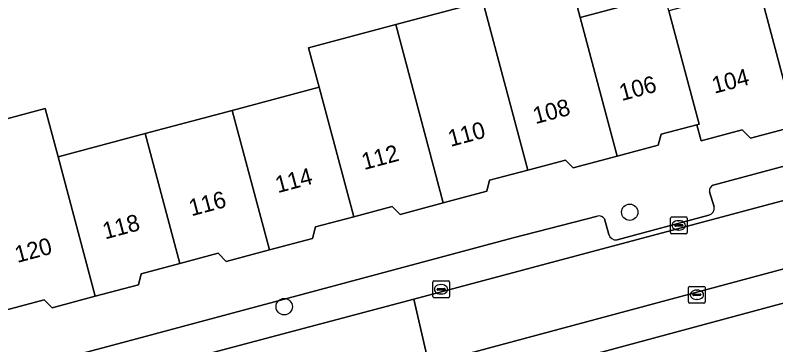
# Model space of a CAD drawing. Extents: x 162542 to 163147, y 380779 to 381521.
# Drawn here: x 162725.13 to 162770.61, y 381050.65 to 381070.34 of the extents above; entities that cross this region are included whole.
import ezdxf

# ---------------------------------------------------------------- set-up
doc = ezdxf.new("R2010")
doc.units = 0
for name, color, linetype in [('IMGEO_Boom', 7, 'Continuous'), ('IMGEO_Erf', 7, 'Continuous'), ('IMGEO_Kolk', 7, 'Continuous'), ('IMGEO_Pand', 7, 'Continuous'), ('IMGEO_Pand_nummerreeks', 7, 'Continuous'), ('IMGEO_Parkeervlak_open', 7, 'Continuous'), ('IMGEO_Rijbaan_lokaal_open', 7, 'Continuous'), ('IMGEO_Voetpad_open', 7, 'Continuous')]:
    doc.layers.add(name, color=color, linetype=linetype)

msp = doc.modelspace()

# ---------------------------------------------------------------- linework, layer by layer
at = {"layer": 'IMGEO_Boom'}
for centre in [(162761.874, 381058.573), (162741.213, 381052.929)]:
    msp.add_circle(centre, 0.489, dxfattribs=at)
at = {"layer": 'IMGEO_Erf'}
for points in [[(162758.292, 381072.559), (162758.919, 381070.209), (162763.957, 381071.553)], [(162721.715, 381063.375), (162726.92, 381064.763), (162727.689, 381061.879), (162732.893, 381063.267), (162738.099, 381064.656), (162743.303, 381066.044), (162742.676, 381068.394), (162747.881, 381069.782), (162753.086, 381071.17)]]:
    msp.add_lwpolyline(points, dxfattribs=at)
at = {"layer": 'IMGEO_Kolk'}
for p, q in [((162764.304, 381057.361), (162764.304, 381058.213)), ((162764.379, 381058.287), (162765.231, 381058.287)), ((162764.792, 381058.067), (162764.817, 381058.067)), ((162765.305, 381058.213), (162765.305, 381057.361)), ((162764.563, 381057.781), (162764.563, 381057.793)), ((162765.001, 381057.744), (162764.603, 381057.744)), ((162764.606, 381057.83), (162765.004, 381057.83)), ((162765.047, 381057.793), (162765.047, 381057.781)), ((162765.231, 381057.287), (162764.379, 381057.287)), ((162764.815, 381057.507), (162764.79, 381057.507)), ((162750.094, 381053.54), (162750.094, 381054.392)), ((162750.169, 381054.466), (162751.021, 381054.466)), ((162751.095, 381054.392), (162751.095, 381053.54)), ((162750.353, 381053.96), (162750.353, 381053.972)), ((162750.791, 381053.923), (162750.393, 381053.923)), ((162750.396, 381054.009), (162750.794, 381054.009)), ((162750.582, 381054.246), (162750.607, 381054.246)), ((162750.837, 381053.972), (162750.837, 381053.96)), ((162765.387, 381053.215), (162765.387, 381054.067)), ((162765.462, 381054.141), (162766.314, 381054.141)), ((162765.875, 381053.921), (162765.9, 381053.921)), ((162766.388, 381054.067), (162766.388, 381053.215)), ((162751.021, 381053.466), (162750.169, 381053.466)), ((162750.605, 381053.686), (162750.58, 381053.686)), ((162765.646, 381053.635), (162765.646, 381053.647)), ((162766.084, 381053.598), (162765.686, 381053.598)), ((162765.689, 381053.684), (162766.087, 381053.684)), ((162766.13, 381053.647), (162766.13, 381053.635)), ((162766.314, 381053.141), (162765.462, 381053.141)), ((162765.898, 381053.361), (162765.873, 381053.361))]:
    msp.add_line(p, q, dxfattribs=at)
for points in [[(162764.304, 381057.361), (162764.304, 381058.213)], [(162764.379, 381058.287), (162765.231, 381058.287)], [(162765.305, 381058.213), (162765.305, 381057.361)], [(162765.231, 381057.287), (162764.379, 381057.287)], [(162750.094, 381053.54), (162750.094, 381054.392)], [(162750.169, 381054.466), (162751.021, 381054.466)], [(162751.095, 381054.392), (162751.095, 381053.54)], [(162765.387, 381053.215), (162765.387, 381054.067)], [(162765.462, 381054.141), (162766.314, 381054.141)], [(162766.388, 381054.067), (162766.388, 381053.215)], [(162751.021, 381053.466), (162750.169, 381053.466)], [(162766.314, 381053.141), (162765.462, 381053.141)]]:
    msp.add_lwpolyline(points, dxfattribs=at)
for centre, radius, start, end in [((162764.381, 381058.211), 0.0765, 91.552, 178.448), ((162764.381, 381058.211), 0.0765, 91.552, 178.448), ((162765.229, 381058.211), 0.0765, 1.552, 88.448), ((162765.229, 381058.211), 0.0765, 1.552, 88.448), ((162764.603, 381057.79), 0.0403, 85.8775, 175.7526), ((162764.6, 381057.78), 0.0366, 178.938, 274.7102), ((162765.004, 381057.787), 0.043, 264.8664, 352.4533), ((162765.008, 381057.792), 0.0386, 1.7309, 96.639), ((162764.381, 381057.363), 0.0765, 181.552, 268.448), ((162764.381, 381057.363), 0.0765, 181.552, 268.448), ((162765.229, 381057.363), 0.0765, 271.552, 358.448), ((162765.229, 381057.363), 0.0765, 271.552, 358.448), ((162750.171, 381054.39), 0.0765, 91.552, 178.448), ((162750.171, 381054.39), 0.0765, 91.552, 178.448), ((162751.019, 381054.39), 0.0765, 1.552, 88.448), ((162751.019, 381054.39), 0.0765, 1.552, 88.448), ((162750.393, 381053.969), 0.0403, 85.8775, 175.7526), ((162750.39, 381053.959), 0.0366, 178.938, 274.7102), ((162750.794, 381053.966), 0.043, 264.8664, 352.4533), ((162750.798, 381053.971), 0.0386, 1.7309, 96.639), ((162765.464, 381054.065), 0.0765, 91.552, 178.448), ((162765.464, 381054.065), 0.0765, 91.552, 178.448), ((162766.312, 381054.065), 0.0765, 1.552, 88.448), ((162766.312, 381054.065), 0.0765, 1.552, 88.448), ((162750.171, 381053.542), 0.0765, 181.552, 268.448), ((162750.171, 381053.542), 0.0765, 181.552, 268.448), ((162751.019, 381053.542), 0.0765, 271.552, 358.448), ((162751.019, 381053.542), 0.0765, 271.552, 358.448), ((162765.686, 381053.644), 0.0403, 85.8775, 175.7526), ((162765.683, 381053.634), 0.0366, 178.938, 274.7102), ((162766.087, 381053.641), 0.043, 264.8664, 352.4533), ((162766.091, 381053.646), 0.0386, 1.7309, 96.639), ((162765.464, 381053.217), 0.0765, 181.552, 268.448), ((162765.464, 381053.217), 0.0765, 181.552, 268.448), ((162766.312, 381053.217), 0.0765, 271.552, 358.448), ((162766.312, 381053.217), 0.0765, 271.552, 358.448)]:
    msp.add_arc(centre, radius, start, end, dxfattribs=at)
for centre, major_axis, ratio, start_param, end_param in [((162764.791, 381057.787), (-0.387, 0.002), 0.722429, 4.712389, 7.853982), ((162764.816, 381057.787), (-0.39, 0.002), 0.717154, 1.570796, 4.712389), ((162750.581, 381053.966), (-0.387, 0.002), 0.722429, 4.712389, 7.853982), ((162750.606, 381053.966), (-0.39, 0.002), 0.717154, 1.570796, 4.712389), ((162765.874, 381053.641), (-0.387, 0.002), 0.722429, 4.712389, 7.853982), ((162765.899, 381053.641), (-0.39, 0.002), 0.717154, 1.570796, 4.712389)]:
    msp.add_ellipse(centre, major_axis=major_axis, ratio=ratio, start_param=start_param, end_param=end_param, dxfattribs=at)
at = {"layer": 'IMGEO_Pand'}
for points in [[(162771.805, 381063.723), (162774.182, 381064.357), (162774.346, 381064.969), (162776.867, 381065.641), (162775.579, 381070.473), (162774.793, 381073.421), (162773.82, 381077.07), (162768.611, 381075.681), (162769.584, 381072.032)], [(162753.086, 381071.17), (162755.78, 381061.091), (162758.026, 381061.69), (162758.49, 381061.225), (162761.132, 381061.93), (162758.919, 381070.209), (162758.292, 381072.559)], [(162769.584, 381072.032), (162764.213, 381070.599), (162766.025, 381063.843), (162765.878, 381063.804), (162766.136, 381062.838), (162768.598, 381063.494), (162769.091, 381063), (162771.805, 381063.723)], [(162753.086, 381071.17), (162747.881, 381069.782), (162750.726, 381059.132), (162753.321, 381059.824), (162753.498, 381060.482), (162755.78, 381061.091)], [(162764.213, 381070.599), (162763.957, 381071.553), (162758.919, 381070.209), (162761.132, 381061.93), (162763.577, 381062.582), (162763.754, 381063.237), (162765.878, 381063.804), (162766.025, 381063.843)], [(162743.303, 381066.044), (162745.373, 381058.299), (162747.676, 381058.914), (162748.145, 381058.444), (162750.726, 381059.132), (162747.881, 381069.782), (162742.676, 381068.394)], [(162743.303, 381066.044), (162738.099, 381064.656), (162740.326, 381056.322), (162742.907, 381057.011), (162743.09, 381057.69), (162745.373, 381058.299)], [(162727.689, 381061.879), (162726.92, 381064.763), (162721.715, 381063.375), (162722.483, 381060.491), (162724.558, 381052.727), (162726.864, 381053.342), (162727.341, 381052.865), (162729.914, 381053.551)], [(162732.893, 381063.267), (162734.968, 381055.505), (162737.264, 381056.118), (162737.746, 381055.634), (162740.326, 381056.322), (162738.099, 381064.656)], [(162727.689, 381061.879), (162729.914, 381053.551), (162732.493, 381054.239), (162732.669, 381054.892), (162734.968, 381055.505), (162732.893, 381063.267)]]:
    msp.add_lwpolyline(points, close=True, dxfattribs=at)
at = {"layer": 'IMGEO_Parkeervlak_open'}
for points in [[(162793.143, 381067.232), (162766.863, 381060.195)], [(162730.046, 381048.353), (162732.138, 381048.912), (162740.764, 381051.202), (162748.957, 381053.378), (162755.459, 381055.104), (162794.388, 381065.492)], [(162793.438, 381061.177), (162749.869, 381049.501)], [(162766.653, 381059.799), (162766.921, 381058.886)], [(162751.104, 381047.757), (162793.241, 381059.11)], [(162759.948, 381058.339), (162754.912, 381057.05), (162731.566, 381050.786), (162702.691, 381043.093), (162703.09, 381041.562)], [(162760.617, 381057.248), (162760.361, 381058.172)], [(162766.614, 381058.398), (162761.116, 381056.922)]]:
    msp.add_lwpolyline(points, dxfattribs=at)
for centre, radius, start, end in [((162767.009, 381059.864), 0.362, 113.7586, 190.3672), ((162766.495, 381058.813), 0.432, 285.953, 9.6991), ((162760.04, 381057.972), 0.378, 31.8855, 104.0818), ((162761.06, 381057.381), 0.463, 196.726, 276.9603)]:
    msp.add_arc(centre, radius, start, end, dxfattribs=at)
at = {"layer": 'IMGEO_Rijbaan_lokaal_open'}
msp.add_lwpolyline([(162793.438, 381061.177), (162795.429, 381061.72), (162794.501, 381065.002), (162794.388, 381065.492), (162755.459, 381055.104), (162748.957, 381053.378), (162749.869, 381049.501)], close=True, dxfattribs=at)
msp.add_lwpolyline([(162748.743, 381049.172), (162749.869, 381049.501), (162748.957, 381053.378), (162740.764, 381051.202), (162732.138, 381048.912), (162730.046, 381048.353), (162731.039, 381044.45), (162731.067, 381044.46), (162731.135, 381044.483), (162732.221, 381044.725)], dxfattribs=at)
at = {"layer": 'IMGEO_Voetpad_open'}
for points in [[(162766.863, 381060.195), (162793.143, 381067.232)], [(162771.805, 381063.723), (162769.091, 381063), (162768.598, 381063.494), (162766.136, 381062.838), (162765.878, 381063.804), (162763.754, 381063.237), (162763.577, 381062.582), (162761.132, 381061.93), (162758.49, 381061.225), (162758.026, 381061.69), (162755.78, 381061.091), (162753.498, 381060.482), (162753.321, 381059.824), (162750.726, 381059.132), (162748.145, 381058.444), (162747.676, 381058.914), (162745.373, 381058.299), (162743.09, 381057.69), (162742.907, 381057.011), (162740.326, 381056.322), (162737.746, 381055.634), (162737.264, 381056.118), (162734.968, 381055.505), (162732.669, 381054.892), (162732.493, 381054.239), (162729.914, 381053.551), (162727.341, 381052.865), (162726.864, 381053.342), (162724.558, 381052.727)], [(162766.921, 381058.886), (162766.653, 381059.799)], [(162793.241, 381059.11), (162751.104, 381047.757)], [(162731.566, 381050.786), (162754.912, 381057.05), (162759.948, 381058.339)], [(162760.361, 381058.172), (162760.617, 381057.248)], [(162761.116, 381056.922), (162766.614, 381058.398)], [(162703.09, 381041.562), (162702.691, 381043.093), (162731.566, 381050.786)]]:
    msp.add_lwpolyline(points, dxfattribs=at)
for centre, radius, start, end in [((162767.009, 381059.864), 0.362, 113.7586, 190.3672), ((162766.495, 381058.813), 0.432, 285.953, 9.6991), ((162760.04, 381057.972), 0.378, 31.8855, 104.0818), ((162761.06, 381057.381), 0.463, 196.726, 276.9603)]:
    msp.add_arc(centre, radius, start, end, dxfattribs=at)

# ---------------------------------------------------------------- texts
at = {"layer": 'IMGEO_Pand_nummerreeks'}
for s, rotation, p in [('104', 14.6391, (162766.936, 381065.651)), ('106', 14.9886, (162761.4, 381065.214)), ('108', 14.9865, (162756.24, 381063.833)), ('110', 14.9865, (162751.163, 381062.473)), ('112', 14.9865, (162745.992, 381061.09)), ('114', 14.9865, (162740.832, 381059.708)), ('116', 14.9865, (162735.668, 381058.326)), ('118', 14.9865, (162730.506, 381056.944)), ('120', 14.9865, (162725.255, 381055.538))]:
    msp.add_text(s, height=1, rotation=rotation, dxfattribs=at).set_placement(p)

doc.saveas('drawing.dxf')
